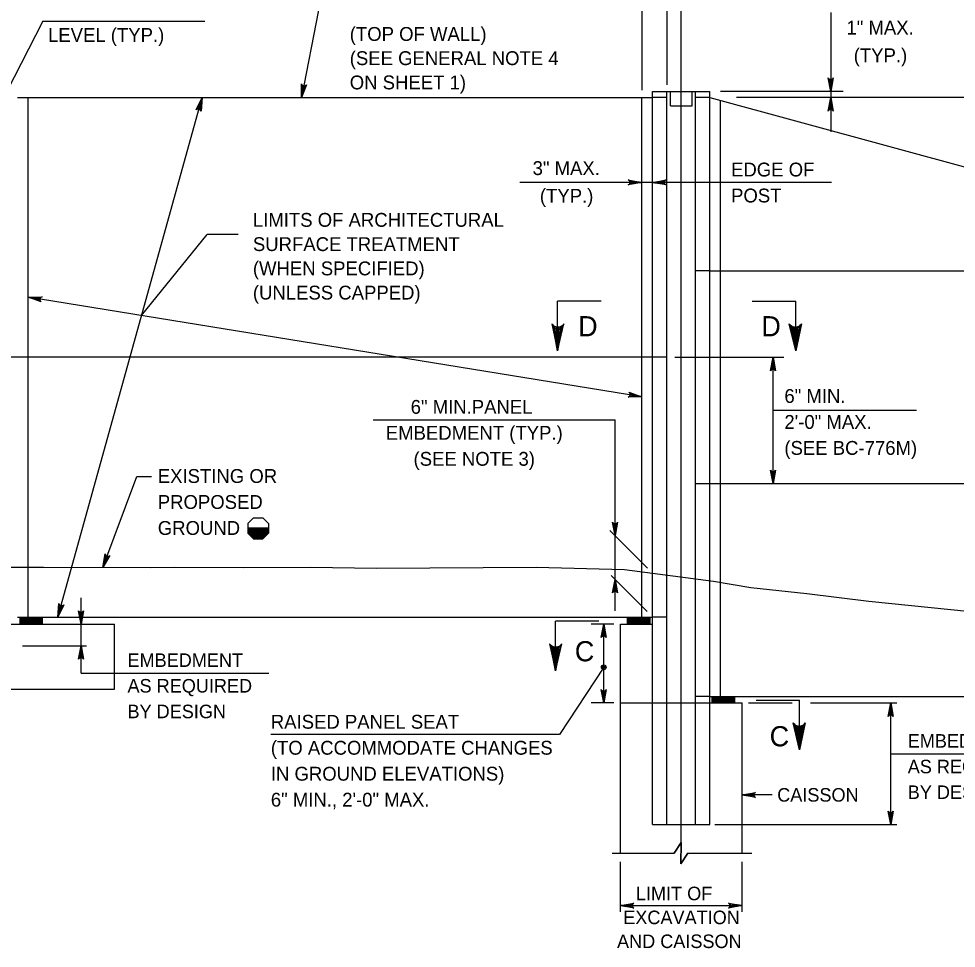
# Model space of a CAD drawing. Extents: x 3351 to 8430, y -3586 to 1457.
# Drawn here: x 3932.1 to 4140.1, y 266.7 to 472.8 of the extents above; entities that cross this region are included whole.
import ezdxf

# ---------------------------------------------------------------- set-up
doc = ezdxf.new("R2010")
doc.units = 0
doc.layers.add('1', color=7, linetype='Continuous')

msp = doc.modelspace()

# ---------------------------------------------------------------- linework, layer by layer
at = {"layer": '1'}
for p, q in [((4070.32, 484.22), (4070.32, 456.91)), ((4075.89, 484.22), (4075.89, 458.13)), ((4079.07, 290.13), (4079.07, 481.02)), ((3998.56, 474.7), (3994.8, 455.3)), ((3937.42, 472.24), (3929.42, 456.66)), ((3937.42, 472.24), (3973.37, 472.24)), ((4112.25, 474.16), (4112.25, 447.72)), ((4072.72, 321.06), (4072.72, 456.66)), ((4072.72, 456.66), (4085.41, 456.66)), ((4075.89, 294.08), (4075.89, 456.66)), ((4076.67, 453.46), (4076.67, 456.66)), ((4081.47, 453.46), (4081.47, 456.66)), ((4082.24, 294.08), (4082.24, 456.66)), ((4085.41, 321.06), (4085.41, 456.66)), ((4115.01, 456.66), (4087.75, 456.66)), ((3931.81, 455.3), (4072.72, 455.3)), ((3934.21, 340.1), (3934.21, 455.3)), ((3940.74, 340.1), (3972.8, 455.3)), ((4070.32, 340.1), (4070.32, 455.3)), ((4075.89, 455.3), (4072.72, 455.3)), ((4076.67, 453.46), (4081.47, 453.46)), ((4085.41, 455.3), (4082.24, 455.3)), ((4085.41, 455.3), (4226.32, 416.9)), ((4087.81, 322.48), (4087.81, 454.65)), ((4170.46, 455.3), (4091.37, 455.3)), ((4112.39, 436.47), (4043.3, 436.47)), ((3959.35, 406.96), (3973.87, 424.97)), ((3980.78, 424.97), (3973.87, 424.97)), ((4085.41, 416.9), (4082.24, 416.9)), ((4085.41, 416.9), (4226.32, 416.9)), ((4070.32, 388.95), (3934.21, 411.04)), ((4061.29, 410.17), (4051.64, 410.17)), ((4051.64, 399.16), (4051.64, 410.17)), ((4094.82, 410.17), (4104.47, 410.17)), ((4104.47, 399.16), (4104.47, 410.17)), ((4075.89, 397.7), (3928.64, 397.7)), ((4077.65, 397.7), (4101.82, 397.7)), ((4099.45, 369.69), (4099.45, 397.7)), ((4099.45, 385.97), (4131.25, 385.97)), ((4010.75, 383.87), (4064.4, 383.87)), ((4064.4, 341.49), (4064.4, 383.87)), ((3950.76, 351.12), (3958.27, 371.3)), ((3958.27, 371.3), (3961.54, 371.3)), ((4082.24, 369.69), (4229.66, 369.69)), ((3984.15, 362.1), (3982.9, 360.85)), ((3984.15, 362.1), (3986.27, 362.1)), ((3986.27, 362.1), (3987.52, 360.85)), ((3982.89, 359.91), (3987.51, 359.91)), ((3982.9, 360.85), (3982.9, 358.73)), ((3986, 359.91), (3987.51, 359.91)), ((3987.52, 360.85), (3987.52, 358.73)), ((3982.89, 358.81), (3987.51, 358.81)), ((3982.9, 359.31), (3987.51, 359.31)), ((3982.9, 359.21), (3987.51, 359.21)), ((3982.9, 359.11), (3987.51, 359.11)), ((3982.9, 359.01), (3987.51, 359.01)), ((3982.9, 358.91), (3987.51, 358.91)), ((3984.15, 357.48), (3982.9, 358.73)), ((3982.91, 359.81), (3987.51, 359.81)), ((3982.91, 359.71), (3987.51, 359.71)), ((3982.91, 359.61), (3987.51, 359.61)), ((3982.91, 359.51), (3987.51, 359.51)), ((3982.91, 359.41), (3987.51, 359.41)), ((3982.91, 358.71), (3987.47, 358.71)), ((3983.01, 358.61), (3987.37, 358.61)), ((3983.12, 358.51), (3987.27, 358.51)), ((3983.22, 358.41), (3987.18, 358.41)), ((3983.32, 358.31), (3987.08, 358.31)), ((3983.42, 358.21), (3986.99, 358.21)), ((3983.52, 358.11), (3986.89, 358.11)), ((3983.63, 358.01), (3986.79, 358.01)), ((3983.73, 357.91), (3986.7, 357.91)), ((3983.83, 357.81), (3986.6, 357.81)), ((3986.27, 357.48), (3987.52, 358.73)), ((4063.25, 359.3), (4071.6, 350.95)), ((3983.93, 357.71), (3986.51, 357.71)), ((3984.03, 357.61), (3986.41, 357.61)), ((3984.13, 357.51), (3986.31, 357.51)), ((3984.15, 357.48), (3986.27, 357.48)), ((4063.54, 349.28), (4071.5, 341.32)), ((3945.93, 327.65), (3945.93, 344.4)), ((3931.81, 340.1), (4072.63, 340.1)), ((3932.37, 338.52), (3932.37, 340.1)), ((3932.37, 339.92), (3937.37, 339.92)), ((3932.37, 339.72), (3937.37, 339.72)), ((3932.37, 339.52), (3937.37, 339.52)), ((3932.37, 339.32), (3937.37, 339.32)), ((3932.37, 339.12), (3937.37, 339.12)), ((3937.37, 338.52), (3937.37, 340.1)), ((4060.8, 339.21), (4051.15, 339.21)), ((4051.15, 328.2), (4051.15, 339.21)), ((4067.16, 338.52), (4067.16, 340.1)), ((4067.16, 339.92), (4072.16, 339.92)), ((4067.16, 339.72), (4072.16, 339.72)), ((4067.16, 339.52), (4072.16, 339.52)), ((4067.16, 339.32), (4072.16, 339.32)), ((4067.16, 339.12), (4072.16, 339.12)), ((4072.16, 338.52), (4072.16, 340.1)), ((4075.81, 340.1), (4072.63, 340.1)), ((3897.57, 338.52), (3953.36, 338.52)), ((3932.37, 338.92), (3937.37, 338.92)), ((3932.37, 338.72), (3937.37, 338.72)), ((3953.36, 324.12), (3953.36, 338.52)), ((4064.11, 338.52), (4059.1, 338.52)), ((4061.88, 321.06), (4061.88, 338.52)), ((4065.57, 287.73), (4065.57, 338.52)), ((4065.57, 338.52), (4072.72, 338.52)), ((4067.16, 338.92), (4072.16, 338.92)), ((4067.16, 338.72), (4072.16, 338.72)), ((3932.96, 333.72), (3947.1, 333.72)), ((4061.88, 328.96), (4052.08, 314.07)), ((3945.93, 327.65), (3987.55, 327.65)), ((3897.57, 324.12), (3953.36, 324.12)), ((4085.41, 322.48), (4082.24, 322.48)), ((4085.41, 322.48), (4226.4, 322.48)), ((4085.97, 321.06), (4085.97, 322.48)), ((4090.97, 321.06), (4090.97, 322.48)), ((4064.11, 321.06), (4059.1, 321.06)), ((4065.57, 321.06), (4092.56, 321.06)), ((4072.72, 294.08), (4072.72, 321.06)), ((4085.41, 294.08), (4085.41, 321.06)), ((4085.97, 322.26), (4090.97, 322.26)), ((4085.97, 322.06), (4090.97, 322.06)), ((4085.97, 321.86), (4090.97, 321.86)), ((4085.97, 321.66), (4090.97, 321.66)), ((4085.97, 321.46), (4090.97, 321.46)), ((4085.97, 321.26), (4090.97, 321.26)), ((4092.56, 287.73), (4092.56, 321.06)), ((4094.03, 321.06), (4103.67, 321.06)), ((4095.68, 321.68), (4105.33, 321.68)), ((4105.33, 310.68), (4105.33, 321.68)), ((4107.74, 321.06), (4126.88, 321.06)), ((4125.55, 294.08), (4125.55, 321.06)), ((4052.08, 314.07), (3988.05, 314.07)), ((4125.55, 309.75), (4160.65, 309.75)), ((4099.22, 300.67), (4092.56, 300.67)), ((4072.72, 294.08), (4085.41, 294.08)), ((4086.5, 294.08), (4126.88, 294.08)), ((4077.51, 287.73), (4079.03, 290.08)), ((4079.03, 290.08), (4079.01, 285.38)), ((4063.72, 287.73), (4077.51, 287.73)), ((4079.01, 285.38), (4080.53, 287.73)), ((4080.53, 287.73), (4094.75, 287.73)), ((4065.57, 274.75), (4065.57, 285.8)), ((4092.56, 274.75), (4092.56, 285.8)), ((4065.57, 276.11), (4092.56, 276.11))]:
    msp.add_line(p, q, dxfattribs=at)
for points in [[(3994.8, 455.3), (3994.82, 458.34), (3994.88, 458.21), (3994.93, 458.08), (3995.02, 458), (3995.11, 457.93), (3995.2, 457.89), (3995.3, 457.86), (3995.4, 457.85), (3995.5, 457.85), (3995.61, 457.89), (3995.72, 457.93), (3995.82, 458.03), (3995.92, 458.12), (3994.8, 455.3), (3995.82, 458.03), (3995.72, 457.93), (3994.8, 455.3), (3995.61, 457.89), (3995.5, 457.85), (3994.8, 455.3), (3995.4, 457.85), (3995.3, 457.86), (3994.8, 455.3), (3995.2, 457.89), (3995.11, 457.93), (3994.8, 455.3), (3995.02, 458), (3994.93, 458.08), (3994.8, 455.3), (3994.88, 458.21)], [(4112.25, 456.66), (4111.69, 459.64), (4111.77, 459.52), (4111.85, 459.41), (4111.95, 459.35), (4112.05, 459.29), (4112.15, 459.27), (4112.25, 459.26), (4112.35, 459.27), (4112.45, 459.29), (4112.55, 459.35), (4112.65, 459.41), (4112.73, 459.52), (4112.81, 459.64), (4112.25, 456.66), (4112.73, 459.52), (4112.65, 459.41), (4112.25, 456.66), (4112.55, 459.35), (4112.45, 459.29), (4112.25, 456.66), (4112.35, 459.27), (4112.25, 459.26), (4112.25, 456.66), (4112.15, 459.27), (4112.05, 459.29), (4112.25, 456.66), (4111.95, 459.35), (4111.85, 459.41), (4112.25, 456.66), (4111.77, 459.52)], [(3972.8, 455.3), (3972.54, 452.28), (3972.45, 452.54), (3972.29, 452.71), (3972.1, 452.8), (3971.9, 452.82), (3971.68, 452.76), (3971.46, 452.58), (3972.8, 455.3), (3971.68, 452.76), (3971.9, 452.82), (3972.8, 455.3), (3972.1, 452.8), (3972.29, 452.71), (3972.8, 455.3), (3972.45, 452.54)], [(4112.25, 455.3), (4112.81, 452.32), (4112.73, 452.44), (4112.65, 452.55), (4112.55, 452.61), (4112.45, 452.67), (4112.35, 452.69), (4112.25, 452.7), (4112.15, 452.69), (4112.05, 452.67), (4111.95, 452.61), (4111.85, 452.55), (4111.77, 452.44), (4111.69, 452.32), (4112.25, 455.3), (4111.77, 452.44), (4111.85, 452.55), (4112.25, 455.3), (4111.95, 452.61), (4112.05, 452.67), (4112.25, 455.3), (4112.15, 452.69), (4112.25, 452.7), (4112.25, 455.3), (4112.35, 452.69), (4112.45, 452.67), (4112.25, 455.3), (4112.55, 452.61), (4112.65, 452.55), (4112.25, 455.3), (4112.73, 452.44)], [(4070.32, 436.47), (4067.33, 435.92), (4067.56, 436.07), (4067.68, 436.27), (4067.72, 436.47), (4067.68, 436.67), (4067.56, 436.87), (4067.33, 437.03), (4070.32, 436.47), (4067.56, 436.87), (4067.68, 436.67), (4070.32, 436.47), (4067.72, 436.47), (4067.68, 436.27), (4070.32, 436.47), (4067.56, 436.07)], [(4072.72, 436.47), (4075.7, 437.03), (4075.47, 436.87), (4075.35, 436.67), (4075.32, 436.47), (4075.35, 436.27), (4075.47, 436.07), (4075.7, 435.92), (4072.72, 436.47), (4075.47, 436.07), (4075.35, 436.27), (4072.72, 436.47), (4075.32, 436.47), (4075.35, 436.67), (4072.72, 436.47), (4075.47, 436.87)], [(3934.21, 411.04), (3937.25, 411.11), (3936.99, 410.99), (3936.85, 410.82), (3936.78, 410.62), (3936.78, 410.42), (3936.87, 410.2), (3937.07, 410.01), (3934.21, 411.04), (3936.87, 410.2), (3936.78, 410.42), (3934.21, 411.04), (3936.78, 410.62), (3936.85, 410.82), (3934.21, 411.04), (3936.99, 410.99)], [(4051.64, 399.16), (4053.06, 405.12), (4052.87, 404.89), (4052.67, 404.66), (4052.43, 404.54), (4052.19, 404.43), (4051.95, 404.4), (4051.71, 404.36), (4051.47, 404.4), (4051.23, 404.44), (4050.99, 404.56), (4050.75, 404.68), (4050.56, 404.91), (4050.37, 405.14), (4051.64, 399.16), (4050.56, 404.91), (4050.75, 404.68), (4051.64, 399.16), (4050.99, 404.56), (4051.23, 404.44), (4051.64, 399.16), (4051.47, 404.4), (4051.71, 404.36), (4051.64, 399.16), (4051.95, 404.4), (4052.19, 404.43), (4051.64, 399.16), (4052.43, 404.54), (4052.67, 404.66), (4051.64, 399.16), (4052.87, 404.89)], [(4104.47, 399.16), (4103.05, 405.12), (4103.25, 404.89), (4103.44, 404.66), (4103.68, 404.54), (4103.93, 404.43), (4104.17, 404.4), (4104.41, 404.36), (4104.65, 404.4), (4104.89, 404.44), (4105.12, 404.56), (4105.36, 404.68), (4105.55, 404.91), (4105.74, 405.14), (4104.47, 399.16), (4105.55, 404.91), (4105.36, 404.68), (4104.47, 399.16), (4105.12, 404.56), (4104.89, 404.44), (4104.47, 399.16), (4104.65, 404.4), (4104.41, 404.36), (4104.47, 399.16), (4104.17, 404.4), (4103.93, 404.43), (4104.47, 399.16), (4103.68, 404.54), (4103.44, 404.66), (4104.47, 399.16), (4103.25, 404.89)], [(4099.45, 397.7), (4100.01, 394.72), (4099.85, 394.95), (4099.65, 395.07), (4099.45, 395.1), (4099.25, 395.07), (4099.05, 394.95), (4098.89, 394.72), (4099.45, 397.7), (4099.05, 394.95), (4099.25, 395.07), (4099.45, 397.7), (4099.45, 395.1), (4099.65, 395.07), (4099.45, 397.7), (4099.85, 394.95)], [(4070.32, 388.95), (4067.28, 388.87), (4067.53, 388.99), (4067.68, 389.17), (4067.75, 389.36), (4067.75, 389.57), (4067.66, 389.78), (4067.46, 389.98), (4070.32, 388.95), (4067.66, 389.78), (4067.75, 389.57), (4070.32, 388.95), (4067.75, 389.36), (4067.68, 389.17), (4070.32, 388.95), (4067.53, 388.99)], [(4099.45, 369.69), (4098.89, 372.67), (4099.05, 372.44), (4099.25, 372.32), (4099.45, 372.29), (4099.65, 372.32), (4099.85, 372.44), (4100.01, 372.67), (4099.45, 369.69), (4099.85, 372.44), (4099.65, 372.32), (4099.45, 369.69), (4099.45, 372.29), (4099.25, 372.32), (4099.45, 369.69), (4099.05, 372.44)], [(4064.4, 358.15), (4063.84, 361.14), (4063.92, 361.02), (4064, 360.91), (4064.1, 360.85), (4064.2, 360.79), (4064.3, 360.77), (4064.4, 360.75), (4064.5, 360.77), (4064.6, 360.79), (4064.7, 360.85), (4064.8, 360.91), (4064.88, 361.02), (4064.96, 361.14), (4064.4, 358.15), (4064.88, 361.02), (4064.8, 360.91), (4064.4, 358.15), (4064.7, 360.85), (4064.6, 360.79), (4064.4, 358.15), (4064.5, 360.77), (4064.4, 360.75), (4064.4, 358.15), (4064.3, 360.77), (4064.2, 360.79), (4064.4, 358.15), (4064.1, 360.85), (4064, 360.91), (4064.4, 358.15), (4063.92, 361.02)], [(3950.76, 351.12), (3951.28, 354.11), (3951.31, 353.97), (3951.35, 353.84), (3951.42, 353.74), (3951.49, 353.65), (3951.58, 353.6), (3951.67, 353.55), (3951.77, 353.53), (3951.87, 353.51), (3951.98, 353.54), (3952.1, 353.56), (3952.21, 353.64), (3952.33, 353.72), (3950.76, 351.12), (3952.21, 353.64), (3952.1, 353.56), (3950.76, 351.12), (3951.98, 353.54), (3951.87, 353.51), (3950.76, 351.12), (3951.77, 353.53), (3951.67, 353.55), (3950.76, 351.12), (3951.58, 353.6), (3951.49, 353.65), (3950.76, 351.12), (3951.42, 353.74), (3951.35, 353.84), (3950.76, 351.12), (3951.31, 353.97)], [(3861.98, 350.45), (3878.35, 350.9), (3891.12, 350.32), (3914.31, 351.17), (3937.57, 351.17), (3961.32, 351.07), (3966.64, 351.17), (3982.01, 351.07), (3996.76, 351.17), (4011.56, 350.95), (4046.92, 351.17), (4066.47, 350.64), (4086.26, 348.09), (4094.49, 346.67), (4106.93, 345.35), (4120.71, 343.61), (4143.22, 341.33), (4160.6, 339.19), (4243, 332.75), (4279.86, 332.38)], [(4064.4, 348.43), (4064.96, 345.44), (4064.88, 345.56), (4064.8, 345.67), (4064.7, 345.73), (4064.6, 345.79), (4064.5, 345.81), (4064.4, 345.83), (4064.3, 345.81), (4064.2, 345.79), (4064.1, 345.73), (4064, 345.67), (4063.92, 345.56), (4063.84, 345.44), (4064.4, 348.43), (4063.92, 345.56), (4064, 345.67), (4064.4, 348.43), (4064.1, 345.73), (4064.2, 345.79), (4064.4, 348.43), (4064.3, 345.81), (4064.4, 345.83), (4064.4, 348.43), (4064.5, 345.81), (4064.6, 345.79), (4064.4, 348.43), (4064.7, 345.73), (4064.8, 345.67), (4064.4, 348.43), (4064.88, 345.56)], [(3940.74, 340.1), (3941, 343.13), (3941.09, 342.86), (3941.25, 342.7), (3941.43, 342.61), (3941.64, 342.59), (3941.86, 342.65), (3942.08, 342.83), (3940.74, 340.1), (3941.86, 342.65), (3941.64, 342.59), (3940.74, 340.1), (3941.43, 342.61), (3941.25, 342.7), (3940.74, 340.1), (3941.09, 342.86)], [(3945.93, 338.52), (3945.37, 341.5), (3945.45, 341.38), (3945.53, 341.27), (3945.63, 341.21), (3945.73, 341.15), (3945.83, 341.13), (3945.93, 341.12), (3946.03, 341.13), (3946.13, 341.15), (3946.23, 341.21), (3946.33, 341.27), (3946.41, 341.38), (3946.49, 341.5), (3945.93, 338.52), (3946.41, 341.38), (3946.33, 341.27), (3945.93, 338.52), (3946.23, 341.21), (3946.13, 341.15), (3945.93, 338.52), (3946.03, 341.13), (3945.93, 341.12), (3945.93, 338.52), (3945.83, 341.13), (3945.73, 341.15), (3945.93, 338.52), (3945.63, 341.21), (3945.53, 341.27), (3945.93, 338.52), (3945.45, 341.38)], [(4061.88, 338.52), (4062.44, 335.53), (4062.36, 335.65), (4062.28, 335.76), (4062.18, 335.82), (4062.08, 335.88), (4061.98, 335.9), (4061.88, 335.92), (4061.78, 335.9), (4061.68, 335.88), (4061.58, 335.82), (4061.48, 335.76), (4061.4, 335.65), (4061.32, 335.53), (4061.88, 338.52), (4061.4, 335.65), (4061.48, 335.76), (4061.88, 338.52), (4061.58, 335.82), (4061.68, 335.88), (4061.88, 338.52), (4061.78, 335.9), (4061.88, 335.92), (4061.88, 338.52), (4061.98, 335.9), (4062.08, 335.88), (4061.88, 338.52), (4062.18, 335.82), (4062.28, 335.76), (4061.88, 338.52), (4062.36, 335.65)], [(3945.93, 333.72), (3946.49, 330.73), (3946.41, 330.85), (3946.33, 330.96), (3946.23, 331.02), (3946.13, 331.08), (3946.03, 331.1), (3945.93, 331.12), (3945.83, 331.1), (3945.73, 331.08), (3945.63, 331.02), (3945.53, 330.96), (3945.45, 330.85), (3945.37, 330.73), (3945.93, 333.72), (3945.45, 330.85), (3945.53, 330.96), (3945.93, 333.72), (3945.63, 331.02), (3945.73, 331.08), (3945.93, 333.72), (3945.83, 331.1), (3945.93, 331.12), (3945.93, 333.72), (3946.03, 331.1), (3946.13, 331.08), (3945.93, 333.72), (3946.23, 331.02), (3946.33, 330.96), (3945.93, 333.72), (3946.41, 330.85)], [(4051.15, 328.2), (4052.57, 334.16), (4052.38, 333.93), (4052.18, 333.7), (4051.94, 333.58), (4051.7, 333.47), (4051.46, 333.44), (4051.22, 333.4), (4050.98, 333.44), (4050.74, 333.48), (4050.5, 333.6), (4050.26, 333.72), (4050.07, 333.95), (4049.88, 334.18), (4051.15, 328.2), (4050.07, 333.95), (4050.26, 333.72), (4051.15, 328.2), (4050.5, 333.6), (4050.74, 333.48), (4051.15, 328.2), (4050.98, 333.44), (4051.22, 333.4), (4051.15, 328.2), (4051.46, 333.44), (4051.7, 333.47), (4051.15, 328.2), (4051.94, 333.58), (4052.18, 333.7), (4051.15, 328.2), (4052.38, 333.93)], [(4061.88, 321.06), (4061.32, 324.04), (4061.4, 323.92), (4061.48, 323.81), (4061.58, 323.75), (4061.68, 323.69), (4061.78, 323.67), (4061.88, 323.66), (4061.98, 323.67), (4062.08, 323.69), (4062.18, 323.75), (4062.28, 323.81), (4062.36, 323.92), (4062.44, 324.04), (4061.88, 321.06), (4062.36, 323.92), (4062.28, 323.81), (4061.88, 321.06), (4062.18, 323.75), (4062.08, 323.69), (4061.88, 321.06), (4061.98, 323.67), (4061.88, 323.66), (4061.88, 321.06), (4061.78, 323.67), (4061.68, 323.69), (4061.88, 321.06), (4061.58, 323.75), (4061.48, 323.81), (4061.88, 321.06), (4061.4, 323.92)], [(4125.55, 321.06), (4126.11, 318.07), (4125.95, 318.3), (4125.75, 318.42), (4125.55, 318.46), (4125.35, 318.42), (4125.15, 318.3), (4124.99, 318.07), (4125.55, 321.06), (4125.15, 318.3), (4125.35, 318.42), (4125.55, 321.06), (4125.55, 318.46), (4125.75, 318.42), (4125.55, 321.06), (4125.95, 318.3)], [(4105.33, 310.68), (4103.91, 316.63), (4104.11, 316.4), (4104.3, 316.18), (4104.54, 316.06), (4104.78, 315.94), (4105.02, 315.91), (4105.26, 315.88), (4105.5, 315.91), (4105.74, 315.95), (4105.98, 316.07), (4106.22, 316.19), (4106.41, 316.42), (4106.6, 316.66), (4105.33, 310.68), (4106.41, 316.42), (4106.22, 316.19), (4105.33, 310.68), (4105.98, 316.07), (4105.74, 315.95), (4105.33, 310.68), (4105.5, 315.91), (4105.26, 315.88), (4105.33, 310.68), (4105.02, 315.91), (4104.78, 315.94), (4105.33, 310.68), (4104.54, 316.06), (4104.3, 316.18), (4105.33, 310.68), (4104.11, 316.4)], [(4092.56, 300.67), (4095.54, 301.23), (4095.31, 301.07), (4095.19, 300.87), (4095.16, 300.67), (4095.19, 300.47), (4095.31, 300.27), (4095.54, 300.11), (4092.56, 300.67), (4095.31, 300.27), (4095.19, 300.47), (4092.56, 300.67), (4095.16, 300.67), (4095.19, 300.87), (4092.56, 300.67), (4095.31, 301.07)], [(4125.55, 294.08), (4124.99, 297.06), (4125.15, 296.83), (4125.35, 296.71), (4125.55, 296.68), (4125.75, 296.71), (4125.95, 296.83), (4126.11, 297.06), (4125.55, 294.08), (4125.95, 296.83), (4125.75, 296.71), (4125.55, 294.08), (4125.55, 296.68), (4125.35, 296.71), (4125.55, 294.08), (4125.15, 296.83)], [(4063.72, 287.73), (4077.51, 287.73), (4079.03, 290.08), (4079.01, 285.38), (4080.53, 287.73), (4094.75, 287.73)], [(4080.53, 287.73), (4079.01, 285.38), (4079.03, 290.08), (4077.51, 287.73)], [(4065.57, 276.11), (4068.55, 276.66), (4068.32, 276.51), (4068.21, 276.31), (4068.17, 276.11), (4068.21, 275.91), (4068.32, 275.71), (4068.55, 275.55), (4065.57, 276.11), (4068.32, 275.71), (4068.21, 275.91), (4065.57, 276.11), (4068.17, 276.11), (4068.21, 276.31), (4065.57, 276.11), (4068.32, 276.51)], [(4092.56, 276.11), (4089.57, 275.55), (4089.8, 275.71), (4089.92, 275.91), (4089.96, 276.11), (4089.92, 276.31), (4089.8, 276.51), (4089.57, 276.66), (4092.56, 276.11), (4089.8, 276.51), (4089.92, 276.31), (4092.56, 276.11), (4089.96, 276.11), (4089.92, 275.91), (4092.56, 276.11), (4089.8, 275.71)]]:
    msp.add_lwpolyline(points, dxfattribs=at)
for radius in [0.533, 0.267]:
    msp.add_circle((4061.88, 328.96), radius, dxfattribs=at)

# ---------------------------------------------------------------- texts
for s, height, p in [('1" MAX.', 3.072, (4115.73, 469.28)), ('LEVEL (TYP.)', 3.072, (3938.58, 467.65)), ('(TOP OF WALL)', 3.072, (4005.53, 467.87)), ('(TYP.)', 3.072, (4117.34, 463.13)), ('(SEE GENERAL NOTE 4', 3.072, (4005.53, 462.5)), ('ON SHEET 1)', 3.072, (4005.53, 457.12)), ('3" MAX.', 3.072, (4046.1, 438.12)), ('EDGE OF', 3.072, (4090.13, 437.8)), ('(TYP.)', 3.072, (4047.71, 431.98)), ('POST', 3.072, (4090.13, 432.04)), ('LIMITS OF ARCHITECTURAL', 3.072, (3984.04, 426.64)), ('SURFACE TREATMENT', 3.072, (3984.04, 421.26)), ('(WHEN SPECIFIED)', 3.072, (3984.04, 415.88)), ('(UNLESS CAPPED)', 3.072, (3984.04, 410.51)), ('D', 4.48, (4056.2, 402.35)), ('D', 4.48, (4096.84, 402.35)), ('6" MIN.', 3.072, (4101.96, 387.59)), ('6" MIN.PANEL', 3.072, (4019.05, 385.17)), ('2\'-0" MAX.', 3.072, (4101.96, 381.83)), ('EMBEDMENT (TYP.)', 3.072, (4013.53, 379.41)), ('(SEE BC-776M)', 3.072, (4101.96, 376.07)), ('(SEE NOTE 3)', 3.072, (4019.68, 373.65)), ('EXISTING OR ', 3.072, (3962.94, 369.84)), ('PROPOSED', 3.072, (3962.94, 364.08)), ('GROUND', 3.072, (3962.94, 358.32)), ('C', 4.48, (4055.46, 330.28)), ('EMBEDMENT', 3, (3956.22, 329.04)), ('AS REQUIRED', 3, (3956.22, 323.36)), ('BY DESIGN', 3, (3956.22, 317.67)), ('RAISED PANEL SEAT', 3.072, (3988.02, 315.34)), ('C', 4.48, (4098.69, 311.43)), ('EMBEDMENT', 3, (4129.33, 311.14)), ('(TO ACCOMMODATE CHANGES', 3.072, (3988.02, 309.58)), ('AS REQUIRED', 3, (4129.33, 305.45)), ('IN GROUND ELEVATIONS)', 3.072, (3988.02, 303.82)), ('CAISSON', 3, (4100.37, 299.17)), ('BY DESIGN', 3, (4129.33, 299.76)), ('6" MIN., 2\'-0" MAX.', 3.072, (3988.02, 298.06)), ('LIMIT OF', 3, (4069.02, 277.31)), ('EXCAVATION', 3, (4066.21, 272)), ('AND CAISSON', 3, (4064.83, 266.7))]:
    msp.add_text(s, height=height, dxfattribs=at).set_placement(p)

doc.saveas('drawing.dxf')
